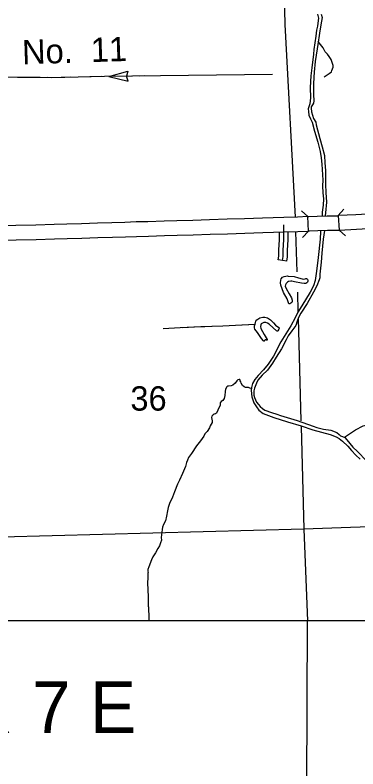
# Model space of a CAD drawing. Extents: x -117616 to 64730, y 54117 to 789866.
# Drawn here: x 62792.1 to 62911, y 54337.9 to 54599.6 of the extents above; entities that cross this region are included whole.
import ezdxf

# ---------------------------------------------------------------- set-up
doc = ezdxf.new("R2010")
doc.units = 0
for name, color, linetype in [('10', 7, 'Continuous'), ('32', 7, 'Continuous'), ('35', 7, 'Continuous'), ('37', 7, 'Continuous'), ('4', 7, 'Continuous'), ('43', 7, 'Continuous'), ('5', 7, 'Continuous'), ('6', 7, 'Continuous'), ('Default', 7, 'Continuous'), ('R_Dimension', 7, 'Continuous'), ('R_No Plot', 7, 'Continuous')]:
    doc.layers.add(name, color=color, linetype=linetype)

msp = doc.modelspace()

# ---------------------------------------------------------------- linework, layer by layer
at = {"layer": '10'}
for p, q in [((62893.84, 54524.64), (62893.65, 54529.64)), ((62904.25, 54529.98), (62904.12, 54529.98)), ((62904.12, 54529.98), (62904.49, 54524.99))]:
    msp.add_line(p, q, dxfattribs=at)
for points in [[(62923.76, 54530.88), (62920.07, 54530.7), (62914.26, 54530.46), (62910.3, 54530.27), (62904.25, 54529.98)], [(62885.26, 54529.32), (62877.93, 54529.07), (62871.64, 54528.88), (62865.64, 54528.72), (62859.56, 54528.51), (62853.72, 54528.35), (62848.23, 54528.17), (62843.82, 54528.07), (62838.19, 54527.88), (62834.14, 54527.78), (62830.19, 54527.66), (62825.71, 54527.49), (62820.72, 54527.38), (62815.16, 54527.18), (62810.04, 54527.04), (62805.63, 54526.88), (62799.34, 54526.7), (62792.33, 54526.53), (62785.58, 54526.35), (62782.21, 54526.22)], [(62893.65, 54529.64), (62890, 54529.42), (62885.26, 54529.32)], [(62893.65, 54529.64), (62893.95, 54529.66), (62896.91, 54529.77), (62900.29, 54529.92), (62903.88, 54529.96), (62904.12, 54529.98)], [(62904.49, 54524.99), (62910.54, 54525.27), (62914.48, 54525.47), (62920.3, 54525.71), (62924.01, 54525.89)], [(62782.29, 54521.22), (62785.75, 54521.35), (62792.45, 54521.53), (62799.47, 54521.7), (62805.8, 54521.89), (62810.2, 54522.05), (62815.31, 54522.19), (62820.86, 54522.38), (62825.86, 54522.49), (62830.36, 54522.66), (62834.28, 54522.78), (62838.34, 54522.88), (62843.97, 54523.07), (62848.37, 54523.17), (62853.87, 54523.35), (62859.72, 54523.51), (62865.8, 54523.72), (62871.78, 54523.88), (62878.09, 54524.08), (62885.43, 54524.33)], [(62885.43, 54524.33), (62890.2, 54524.42), (62893.84, 54524.64)], [(62893.84, 54524.64), (62894.19, 54524.66), (62897.12, 54524.77), (62900.43, 54524.92), (62904.03, 54524.97), (62904.49, 54524.99)]]:
    msp.add_lwpolyline(points, dxfattribs=at)
at = {"layer": '32'}
msp.add_line((62886.34, 54514.17), (62883.38, 54514.65), dxfattribs=at)
for points in [[(62884.86, 54514.41), (62885.08, 54515.77), (62885.12, 54518.05), (62885.27, 54521.59), (62885.36, 54525.07), (62885.34, 54526.82)], [(62883.38, 54514.65), (62883.59, 54515.9), (62883.62, 54518.1), (62883.77, 54521.64), (62883.84, 54524.27)], [(62886.34, 54514.17), (62886.58, 54515.64), (62886.62, 54518.01), (62886.77, 54521.54), (62886.84, 54524.35)]]:
    msp.add_lwpolyline(points, dxfattribs=at)
at = {"layer": '35'}
for points in [[(62897.03, 54599.92), (62897.33, 54598.61), (62897.28, 54597.74), (62896.95, 54595.79), (62896.65, 54594.44), (62896.42, 54592.31), (62895.73, 54587.69), (62895.58, 54586.07), (62895.08, 54581.35), (62894.72, 54578.54), (62894.49, 54574.45), (62894.52, 54570.85), (62894.37, 54568.79), (62894.11, 54568.11), (62893.78, 54567.12), (62893.83, 54566.18), (62894.04, 54564.83), (62894.57, 54563.62), (62895.2, 54562.45), (62895.99, 54559.3), (62897.1, 54555.5), (62897.92, 54552.3), (62898.3, 54550.07), (62898.52, 54547.81), (62898.8, 54542.35), (62898.73, 54540.35), (62898.8, 54537.89)], [(62898.31, 54599.95), (62898.58, 54598.77), (62898.43, 54597.51), (62898.16, 54596.23), (62897.67, 54593.36), (62897.08, 54589.44), (62896.88, 54587.86), (62896.22, 54583.54), (62895.85, 54579.79), (62895.75, 54578.09), (62895.57, 54575.65), (62895.6, 54572.07), (62895.7, 54569.8)], [(62899.29, 54578.17), (62901.09, 54579.29), (62901.79, 54579.91), (62901.99, 54580.41), (62902.38, 54581.6), (62902.38, 54582.08), (62902.05, 54583.16), (62901.72, 54584.19), (62901.09, 54585.27), (62900.43, 54586), (62899.64, 54586.92), (62898.91, 54588.28), (62898.01, 54589.36), (62897.25, 54590.44)], [(62895.7, 54569.8), (62895.63, 54569.07), (62895.3, 54568.48), (62894.8, 54567.8), (62894.78, 54567.35), (62894.9, 54566.06), (62895.58, 54563.76), (62896.45, 54562.47), (62896.54, 54561.5), (62897.79, 54556.8), (62898.58, 54553.87), (62899.38, 54550.83), (62899.59, 54548.32), (62899.71, 54545.64), (62899.73, 54540.85), (62899.85, 54538.03), (62900.16, 54534.71), (62899.73, 54530.91), (62899.67, 54529.89)], [(62898.8, 54537.89), (62899.03, 54535.81), (62898.98, 54533.6), (62898.62, 54531.19), (62898.57, 54529.85)], [(62898.14, 54524.83), (62898.09, 54524.47), (62897.92, 54521.8), (62897.21, 54515.43), (62896.88, 54512.54), (62896.5, 54509.88), (62896.19, 54507.49), (62895.63, 54505.59), (62894.42, 54503.41), (62891.58, 54498.61), (62890.21, 54496.5), (62889.3, 54494.5), (62887.75, 54491.76), (62885.98, 54488.99), (62884.33, 54486.2), (62881.69, 54481.23), (62879.89, 54478.39), (62878.32, 54476.41), (62876.44, 54474.51), (62875.3, 54473.03), (62874.49, 54471.66), (62874.14, 54470.32), (62874.04, 54469.3), (62874.26, 54467.1), (62874.97, 54464.97), (62875.79, 54463.54), (62876.7, 54462.45), (62878.14, 54461.31), (62881.89, 54459.84), (62886.63, 54458.39), (62891.32, 54457), (62895.35, 54455.6), (62901.44, 54453.93), (62903.42, 54453.17), (62904.46, 54452.56), (62905.67, 54451.72), (62907.47, 54449.92), (62908.76, 54448.4), (62910.29, 54446.8), (62911.81, 54445.38)], [(62899.38, 54524.87), (62898.98, 54521.81), (62898.49, 54516.93), (62898.25, 54513.87), (62897.79, 54509.71), (62897.81, 54508.42), (62897.6, 54507.64), (62896.8, 54505.65), (62895.63, 54503.41), (62893.4, 54499.51), (62891.24, 54496.08), (62890.37, 54494.56), (62889.97, 54493.31), (62889.43, 54491.85), (62888.14, 54490), (62886.77, 54488.3), (62886.09, 54486.82), (62884.5, 54483.68), (62882.69, 54480.83), (62881.4, 54478.76), (62879.61, 54476.37), (62877.78, 54474.58), (62876.33, 54472.89), (62875.79, 54471.76), (62875.18, 54470.12), (62874.94, 54469.18), (62874.97, 54467.65), (62875.2, 54466.78), (62875.88, 54465.21), (62876.54, 54464.41), (62877.1, 54463.68), (62877.92, 54463.02), (62878.75, 54462.48), (62881.02, 54461.61), (62882.92, 54461.02), (62884.17, 54460.55), (62889.9, 54458.79), (62895.44, 54456.93), (62896.8, 54456.42), (62899.1, 54455.81), (62901.59, 54455.45), (62903.75, 54454.73), (62904.45, 54454), (62905.02, 54453.55), (62905.72, 54453.32), (62906.47, 54452.92), (62907.15, 54452.14), (62909.27, 54449.56), (62910.89, 54448.05), (62913.94, 54444.86)], [(62886.82, 54508.97), (62888.89, 54508.8), (62890.43, 54508.4), (62891.64, 54508.01), (62892.27, 54507.97), (62892.75, 54508.06), (62892.99, 54508.11), (62893.19, 54508.11), (62893.34, 54508.08), (62893.48, 54507.95), (62893.64, 54507.5), (62893.59, 54507.21), (62893.47, 54506.89), (62893.26, 54506.65), (62892.95, 54506.45), (62892.38, 54506.37), (62891.45, 54506.5), (62888.99, 54507.05), (62888.11, 54507.25), (62887.69, 54507.26), (62886.95, 54507.11), (62886.6, 54506.84), (62886.14, 54506.4), (62885.84, 54505.95), (62885.78, 54505.51), (62886.16, 54504.73), (62887.19, 54502.85), (62887.96, 54501.45), (62888.26, 54500.66), (62888.23, 54500.11), (62888.11, 54499.86), (62887.8, 54499.57), (62887.44, 54499.36), (62887.23, 54499.33), (62887.1, 54499.41), (62886.91, 54499.76), (62886.48, 54501.09), (62885.25, 54503.34), (62884.23, 54505.84), (62884.18, 54506.62), (62884.24, 54507.56), (62884.45, 54508.05), (62884.88, 54508.57), (62885.4, 54508.86), (62885.99, 54508.99), (62886.49, 54509.04), (62886.82, 54508.97)], [(62882.4, 54491.94), (62883.6, 54491.19), (62883.7, 54491), (62883.7, 54490.8), (62883.6, 54490.54), (62883.25, 54490), (62883.11, 54489.92), (62882.96, 54489.92), (62882.76, 54490.02), (62881.59, 54491.03), (62880.21, 54492.25), (62879.62, 54492.66), (62879.07, 54492.82), (62878.43, 54492.82), (62877.9, 54492.69), (62877.5, 54492.4), (62877.36, 54492.05), (62877.26, 54491.47), (62877.38, 54490.85), (62878.51, 54488.74), (62879.48, 54487.02), (62879.52, 54486.85), (62879.51, 54486.78), (62879.47, 54486.75), (62879.35, 54486.76), (62879.18, 54486.81), (62879.05, 54486.81), (62878.84, 54486.8), (62878.73, 54486.73), (62878.64, 54486.57), (62878.59, 54486.46), (62878.48, 54486.38), (62878.39, 54486.36), (62878.31, 54486.36), (62878.21, 54486.46), (62877.55, 54487.33), (62876.16, 54489.43), (62875.3, 54490.52), (62875.17, 54491.02), (62875.16, 54491.74), (62875.43, 54492.29), (62875.61, 54493.34), (62875.76, 54493.68), (62876.31, 54494.07), (62876.94, 54494.46), (62877.98, 54494.7), (62878.71, 54494.7), (62879.62, 54494.55), (62880.64, 54493.86), (62881.79, 54492.71), (62882.4, 54491.94)], [(62874.33, 54469.88), (62873.56, 54470.12), (62873.01, 54470.28), (62872.42, 54470.34), (62871.98, 54470.34), (62871.77, 54470.42), (62871.55, 54470.55), (62871.04, 54470.99), (62870.49, 54471.78), (62870.41, 54472.27), (62870.23, 54472.64), (62870.21, 54472.88), (62870.05, 54473.12), (62869.93, 54473.14), (62869.8, 54473.14), (62869.42, 54472.96), (62869.03, 54472.64), (62868.4, 54471.78), (62867.59, 54471.07), (62867.04, 54470.87), (62866.17, 54470.79), (62865.82, 54470.73), (62865.52, 54470.51), (62865.11, 54469.76), (62864.93, 54468.94), (62864.87, 54467.58), (62864.67, 54466.47), (62864.16, 54465.84), (62863.59, 54465.39), (62863.29, 54465.03), (62863.19, 54464.12), (62862.46, 54462.45), (62861.91, 54461.36), (62861.62, 54461.11), (62861.2, 54461.03), (62860.83, 54460.77), (62860.38, 54460.38), (62860.28, 54459.9), (62860.38, 54459.35), (62860.45, 54458.78), (62860.45, 54458.13), (62860.16, 54457.63), (62859.77, 54456.98), (62859.55, 54456.27), (62858.72, 54455.03), (62857.97, 54454.18), (62857.58, 54453.43), (62856.4, 54451.78), (62855.08, 54450.06), (62853.24, 54447.4), (62852.3, 54445.94), (62851.86, 54445.11), (62851.55, 54444.3), (62851.19, 54442.92), (62850.23, 54440.41), (62849.12, 54438.07), (62848.49, 54436.75), (62847.35, 54434.02), (62846.68, 54432.21), (62845.66, 54430.04), (62845.2, 54428.58), (62844.99, 54427.51), (62844.61, 54425.66), (62844.24, 54424.02), (62843.59, 54422.7), (62843.23, 54421.79), (62843.13, 54421.01), (62842.96, 54420.02), (62842.78, 54418.26), (62842.84, 54417.34), (62842.58, 54416.33), (62842.23, 54415.36), (62841.67, 54414.36), (62840.77, 54412.9), (62839.9, 54411.52), (62839.43, 54410.49), (62838.54, 54408.01), (62838.19, 54407.1), (62838.21, 54406.53), (62838.23, 54406.11)], [(62906.34, 54453.07), (62910.12, 54455.66), (62912.88, 54456.95), (62914.75, 54457.41), (62915.96, 54457.66), (62916.7, 54457.66), (62917.2, 54457.51), (62918.27, 54456.6), (62919.25, 54455.61), (62919.51, 54455.05), (62919.56, 54454.52), (62919.33, 54453.13), (62918.97, 54452.24), (62918.49, 54451.84), (62916.9, 54450.7), (62915.99, 54449.78)]]:
    msp.add_lwpolyline(points, dxfattribs=at)
at = {"layer": '37'}
for points in [[(62891.41, 54531.66), (62893.62, 54529.64)], [(62904.18, 54529.98), (62906.17, 54532.22)], [(62893.84, 54524.64), (62891.82, 54522.43)], [(62906.73, 54523), (62904.49, 54524.99)]]:
    msp.add_lwpolyline(points, dxfattribs=at)
at = {"layer": '4'}
for points in [[(62891.28, 54456.74), (62892.31, 54421.09)], [(62966.89, 54423.83), (62892.31, 54421.09)], [(62892.31, 54421.09), (62787.57, 54418.31)], [(62892.31, 54421.09), (62893.51, 54389.3)]]:
    msp.add_lwpolyline(points, dxfattribs=at)
at = {"layer": '43'}
for p, q in [((62824.63, 54578.32), (62831.23, 54580.18)), ((62824.63, 54578.32), (62831.28, 54576.63)), ((62831.23, 54580.18), (62830.78, 54578.41)), ((62831.28, 54576.63), (62830.78, 54578.39))]:
    msp.add_line(p, q, dxfattribs=at)
for points in [[(62881.38, 54579.05), (62823.13, 54578.3), (62804.76, 54577.89), (62778.31, 54578.16)], [(62800.87, 54577.93), (62792.95, 54578.01)], [(62811.43, 54578.04), (62804.76, 54577.89), (62803.51, 54577.9)], [(62818.03, 54578.19), (62814.07, 54578.1)], [(62821.99, 54578.28), (62818.03, 54578.19)], [(62832.55, 54578.42), (62824.63, 54578.32)], [(62837, 54578.48), (62835.19, 54578.46)], [(62843.45, 54490.78), (62849.32, 54491.16), (62856.55, 54491.44), (62864.11, 54491.72), (62870.74, 54492.1), (62875.38, 54492.33)], [(62860.59, 54491.59), (62864.11, 54491.72), (62868.5, 54491.97)], [(62871.14, 54492.12), (62875.38, 54492.33)], [(62843.45, 54490.78), (62847.4, 54491.04)], [(62850.04, 54491.19), (62856.55, 54491.44), (62857.95, 54491.49)], [(62838.67, 54389.3), (62838.58, 54391.16), (62838.4, 54395.17), (62838.42, 54397.67), (62838.31, 54400.08), (62838.21, 54402.52), (62838.32, 54404.2), (62838.23, 54406.11)], [(62838.28, 54403.52), (62838.32, 54404.2), (62838.23, 54406.11)], [(62838.5, 54392.97), (62838.4, 54395.17), (62838.42, 54397.67), (62838.31, 54400.08), (62838.27, 54400.88)], [(62838.67, 54389.3), (62838.62, 54390.33)]]:
    msp.add_lwpolyline(points, dxfattribs=at)
at = {"layer": '6'}
for points in [[(62885.01, 54625.92), (62885.61, 54596.34), (62889.23, 54529.4)], [(62889.41, 54524.38), (62889.8, 54510.49)], [(62890, 54503.44), (62890.2, 54496.49)], [(62890.26, 54494.37), (62891.27, 54458.71)]]:
    msp.add_lwpolyline(points, dxfattribs=at)
at = {"layer": 'R_Dimension'}
msp.add_line((62893.3, 54329.3), (62893.51, 54389.3), dxfattribs=at)
at = {"layer": 'R_No Plot'}
msp.add_lwpolyline([(62347.42, 55314.94), (63854.85, 55314.94), (63854.85, 54389.3), (62347.42, 54389.3)], close=True, dxfattribs=at)

# ---------------------------------------------------------------- texts
at = {"layer": '43'}
msp.add_text('No.  11', height=8.448, rotation=1.8492, dxfattribs=at).set_placement((62794.66, 54582.52))
at = {"layer": '5'}
msp.add_text('36', height=8.448, dxfattribs=at).set_placement((62832.11, 54462.28))
at = {"layer": 'Default'}
msp.add_text('R 7 E', height=18, dxfattribs=at).set_placement((62773.92, 54350.3))

doc.saveas('drawing.dxf')
